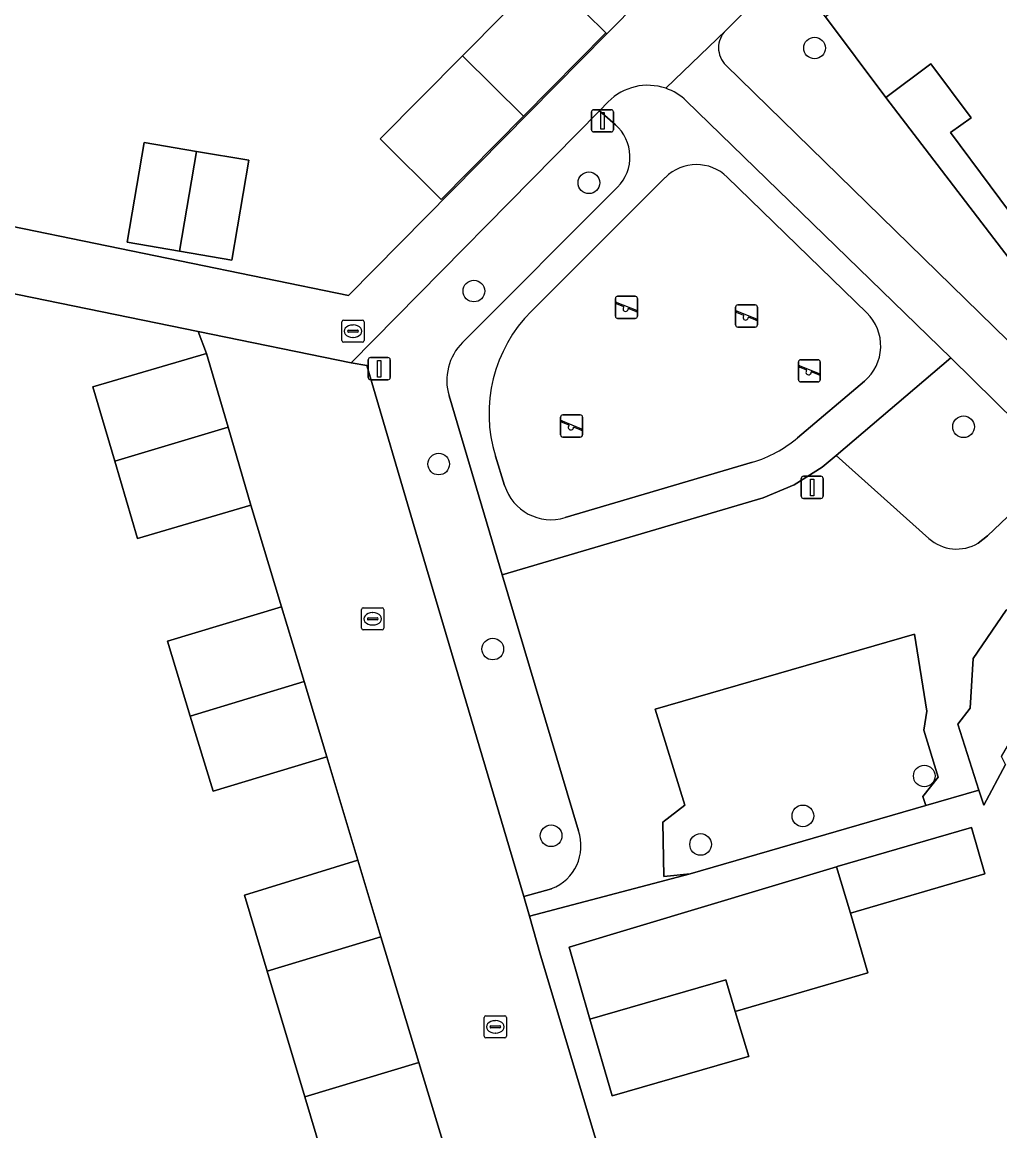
# Model space of a CAD drawing. Extents: x 157767 to 159172, y 387839 to 389425.
# Drawn here: x 158567.7 to 158611.9, y 388550.5 to 388600.6 of the extents above; entities that cross this region are included whole.
import ezdxf

# ---------------------------------------------------------------- set-up
doc = ezdxf.new("R2010")
doc.units = 0
for name, color, linetype in [('IMGEO_Berm_groen', 7, 'Continuous'), ('IMGEO_Boom', 7, 'Continuous'), ('IMGEO_Erf', 7, 'Continuous'), ('IMGEO_Groenvoorziening', 7, 'Continuous'), ('IMGEO_Kolk', 7, 'Continuous'), ('IMGEO_Lichtmast', 7, 'Continuous'), ('IMGEO_Pand', 7, 'Continuous'), ('IMGEO_Rijbaan_lokaal_open', 7, 'Continuous'), ('IMGEO_Speelvoorziening', 7, 'Continuous'), ('IMGEO_Terreindeel_zand', 7, 'Continuous'), ('IMGEO_Verkeersbordpaal', 7, 'Continuous'), ('IMGEO_Voetpad_open', 7, 'Continuous')]:
    doc.layers.add(name, color=color, linetype=linetype)

msp = doc.modelspace()

# ---------------------------------------------------------------- linework, layer by layer
at = {"layer": 'IMGEO_Berm_groen'}
for points in [[(158594.543, 388595.924), (158593.818, 388596.558), (158582.608, 388585.176), (158583.306, 388585.048), (158585.532, 388577.529), (158590.409, 388561.069), (158591.661, 388561.421)], [(158587.636, 388586.095), (158594.638, 388593.111)], [(158589.433, 388575.59), (158587.026, 388583.68)], [(158592.87, 388564.04), (158589.433, 388575.59)]]:
    msp.add_lwpolyline(points, dxfattribs=at)
for centre, radius, start, end in [((158593.272, 388594.473), 1.929, 315.0759, 48.7926), ((158589.361, 388584.375), 2.437, 135.0848, 196.5637), ((158590.911, 388563.356), 2.075, 291.1866, 19.2548)]:
    msp.add_arc(centre, radius, start, end, dxfattribs=at)
at = {"layer": 'IMGEO_Boom'}
for centre in [(158603.539, 388599.394), (158593.343, 388593.306), (158588.15, 388588.417), (158610.269, 388582.287), (158586.558, 388580.602), (158589.002, 388572.246), (158608.495, 388566.511), (158603.009, 388564.708), (158591.636, 388563.81), (158598.39, 388563.419)]:
    msp.add_circle(centre, 0.489, dxfattribs=at)
at = {"layer": 'IMGEO_Erf'}
for points in [[(158587.635, 388599.045), (158591.355, 388602.801), (158579.678, 388614.544), (158575.302, 388610.121), (158571.072, 388605.846), (158566.946, 388601.677), (158566.087, 388600.808), (158562.57, 388597.253), (158564.269, 388595.573), (158562.511, 388593.796), (158564.399, 388591.929), (158567.252, 388591.344), (158582.491, 388588.215), (158594.155, 388600.029), (158594.108, 388600.075), (158590.385, 388596.317), (158586.663, 388592.558), (158583.915, 388595.289)], [(158575.616, 388594.726), (158577.981, 388594.322), (158577.212, 388589.817), (158574.847, 388590.221), (158572.482, 388590.624), (158573.251, 388595.129)], [(158600.562, 388553.843), (158600.488, 388553.822), (158594.395, 388552.058), (158593.389, 388555.531), (158592.448, 388558.782), (158604.533, 388562.411), (158604.552, 388562.417), (158609.014, 388563.713), (158610.627, 388564.181), (158611.235, 388562.084), (158605.161, 388560.321), (158605.947, 388557.616), (158599.955, 388555.876)]]:
    msp.add_lwpolyline(points, close=True, dxfattribs=at)
for points in [[(158613.268, 388590.763), (158609.677, 388595.578), (158610.614, 388596.248), (158608.786, 388598.685), (158606.759, 388597.164), (158620.068, 388579.787)], [(158582.265, 388546.161), (158580.512, 388552.014), (158578.811, 388557.695), (158577.781, 388561.135), (158582.901, 388562.702), (158581.506, 388567.378), (158576.364, 388565.822), (158575.336, 388569.219), (158574.312, 388572.601), (158579.454, 388574.157), (158578.076, 388578.745), (158572.946, 388577.24), (158571.923, 388580.726), (158570.934, 388584.095), (158576.064, 388585.601), (158575.686, 388586.589), (158566.941, 388588.382)], [(158612.168, 388567.023), (158611.179, 388565.2), (158610.962, 388565.876), (158608.558, 388565.18), (158597.912, 388562.095), (158590.658, 388560.179), (158591.154, 388558.411), (158601.016, 388525.564), (158617.468, 388530.321)]]:
    msp.add_lwpolyline(points, dxfattribs=at)
at = {"layer": 'IMGEO_Groenvoorziening'}
for points in [[(158606.759, 388597.164), (158604.029, 388600.802), (158602.355, 388603.011), (158599.522, 388600.187)], [(158599.53, 388598.622), (158619.921, 388578.707), (158621.006, 388577.641), (158622.4, 388578.83), (158620.964, 388580.531), (158620.068, 388579.787), (158606.759, 388597.164)], [(158609.689, 388585.402), (158604.52, 388580.988), (158608.694, 388577.243)], [(158610.928, 388577.027), (158611.357, 388577.355), (158614.663, 388580.5), (158609.689, 388585.402)]]:
    msp.add_lwpolyline(points, dxfattribs=at)
for points in [[(158615.307, 388572.817), (158618.694, 388575.689), (158617.665, 388576.86), (158612.186, 388574.003), (158610.701, 388571.824), (158610.564, 388569.573), (158610.007, 388568.855), (158610.962, 388565.876), (158611.179, 388565.2), (158612.168, 388567.023), (158611.985, 388567.394), (158613.344, 388569.73), (158613.392, 388569.636)], [(158608.558, 388565.18), (158608.43, 388565.591), (158609.116, 388566.465), (158608.48, 388568.576), (158608.605, 388569.435), (158608.057, 388572.921), (158596.335, 388569.529), (158597.675, 388565.198), (158596.69, 388564.423), (158596.732, 388561.978), (158597.912, 388562.095)]]:
    msp.add_lwpolyline(points, close=True, dxfattribs=at)
for centre, radius, start, end in [((158600.295, 388599.408), 1.097, 134.8091, 225.7766), ((158609.96, 388578.675), 1.912, 228.5282, 300.4265)]:
    msp.add_arc(centre, radius, start, end, dxfattribs=at)
at = {"layer": 'IMGEO_Kolk'}
for p, q in [((158582.187, 388586.177), (158582.187, 388587.029)), ((158582.262, 388587.103), (158583.114, 388587.103)), ((158582.675, 388586.883), (158582.7, 388586.883)), ((158583.188, 388587.029), (158583.188, 388586.177)), ((158582.446, 388586.597), (158582.446, 388586.609)), ((158582.884, 388586.56), (158582.486, 388586.56)), ((158582.489, 388586.646), (158582.887, 388586.646)), ((158582.698, 388586.323), (158582.673, 388586.323)), ((158582.93, 388586.609), (158582.93, 388586.597)), ((158583.114, 388586.103), (158582.262, 388586.103)), ((158583.077, 388573.185), (158583.077, 388574.037)), ((158583.152, 388574.111), (158584.004, 388574.111)), ((158583.565, 388573.891), (158583.59, 388573.891)), ((158584.078, 388574.037), (158584.078, 388573.185)), ((158583.336, 388573.605), (158583.336, 388573.617)), ((158583.774, 388573.568), (158583.376, 388573.568)), ((158583.379, 388573.654), (158583.777, 388573.654)), ((158583.588, 388573.331), (158583.563, 388573.331)), ((158583.82, 388573.617), (158583.82, 388573.605)), ((158584.004, 388573.111), (158583.152, 388573.111)), ((158588.617, 388554.753), (158588.617, 388555.605)), ((158588.692, 388555.679), (158589.544, 388555.679)), ((158588.919, 388555.222), (158589.317, 388555.222)), ((158589.105, 388555.459), (158589.13, 388555.459)), ((158589.618, 388555.605), (158589.618, 388554.753)), ((158588.876, 388555.173), (158588.876, 388555.185)), ((158589.314, 388555.136), (158588.916, 388555.136)), ((158589.128, 388554.899), (158589.103, 388554.899)), ((158589.36, 388555.185), (158589.36, 388555.173)), ((158589.544, 388554.679), (158588.692, 388554.679))]:
    msp.add_line(p, q, dxfattribs=at)
for points in [[(158582.187, 388586.177), (158582.187, 388587.029)], [(158582.262, 388587.103), (158583.114, 388587.103)], [(158583.188, 388587.029), (158583.188, 388586.177)], [(158583.114, 388586.103), (158582.262, 388586.103)], [(158583.077, 388573.185), (158583.077, 388574.037)], [(158583.152, 388574.111), (158584.004, 388574.111)], [(158584.078, 388574.037), (158584.078, 388573.185)], [(158584.004, 388573.111), (158583.152, 388573.111)], [(158588.617, 388554.753), (158588.617, 388555.605)], [(158588.692, 388555.679), (158589.544, 388555.679)], [(158589.618, 388555.605), (158589.618, 388554.753)], [(158589.544, 388554.679), (158588.692, 388554.679)]]:
    msp.add_lwpolyline(points, dxfattribs=at)
for centre, radius, start, end in [((158582.264, 388587.027), 0.0765, 91.552, 178.448), ((158582.264, 388587.027), 0.0765, 91.552, 178.448), ((158583.112, 388587.027), 0.0765, 1.552, 88.448), ((158583.112, 388587.027), 0.0765, 1.552, 88.448), ((158582.486, 388586.606), 0.0403, 85.8775, 175.7526), ((158582.483, 388586.596), 0.0366, 178.938, 274.7102), ((158582.887, 388586.603), 0.043, 264.8664, 352.4533), ((158582.891, 388586.608), 0.0386, 1.7309, 96.639), ((158582.264, 388586.179), 0.0765, 181.552, 268.448), ((158582.264, 388586.179), 0.0765, 181.552, 268.448), ((158583.112, 388586.179), 0.0765, 271.552, 358.448), ((158583.112, 388586.179), 0.0765, 271.552, 358.448), ((158583.154, 388574.035), 0.0765, 91.552, 178.448), ((158583.154, 388574.035), 0.0765, 91.552, 178.448), ((158584.002, 388574.035), 0.0765, 1.552, 88.448), ((158584.002, 388574.035), 0.0765, 1.552, 88.448), ((158583.376, 388573.614), 0.0403, 85.8775, 175.7526), ((158583.373, 388573.604), 0.0366, 178.938, 274.7102), ((158583.777, 388573.611), 0.043, 264.8664, 352.4533), ((158583.781, 388573.616), 0.0386, 1.7309, 96.639), ((158583.154, 388573.187), 0.0765, 181.552, 268.448), ((158583.154, 388573.187), 0.0765, 181.552, 268.448), ((158584.002, 388573.187), 0.0765, 271.552, 358.448), ((158584.002, 388573.187), 0.0765, 271.552, 358.448), ((158588.694, 388555.603), 0.0765, 91.552, 178.448), ((158588.694, 388555.603), 0.0765, 91.552, 178.448), ((158588.916, 388555.182), 0.0403, 85.8775, 175.7526), ((158589.321, 388555.184), 0.0386, 1.7309, 96.639), ((158589.542, 388555.603), 0.0765, 1.552, 88.448), ((158589.542, 388555.603), 0.0765, 1.552, 88.448), ((158588.694, 388554.755), 0.0765, 181.552, 268.448), ((158588.694, 388554.755), 0.0765, 181.552, 268.448), ((158588.913, 388555.172), 0.0366, 178.938, 274.7102), ((158589.317, 388555.179), 0.043, 264.8664, 352.4533), ((158589.542, 388554.755), 0.0765, 271.552, 358.448), ((158589.542, 388554.755), 0.0765, 271.552, 358.448)]:
    msp.add_arc(centre, radius, start, end, dxfattribs=at)
for centre, major_axis, ratio, start_param, end_param in [((158582.674, 388586.603), (-0.387, 0.002), 0.722429, 4.712389, 7.853982), ((158582.699, 388586.603), (-0.39, 0.002), 0.717154, 1.570796, 4.712389), ((158583.564, 388573.611), (-0.387, 0.002), 0.722429, 4.712389, 7.853982), ((158583.589, 388573.611), (-0.39, 0.002), 0.717154, 1.570796, 4.712389), ((158589.104, 388555.179), (-0.387, 0.002), 0.722429, 4.712389, 7.853982), ((158589.129, 388555.179), (-0.39, 0.002), 0.717154, 1.570796, 4.712389)]:
    msp.add_ellipse(centre, major_axis=major_axis, ratio=ratio, start_param=start_param, end_param=end_param, dxfattribs=at)
at = {"layer": 'IMGEO_Lichtmast'}
for p, q in [((158583.378, 388584.508), (158583.378, 388585.308)), ((158583.378, 388585.308), (158583.378, 388584.508)), ((158583.478, 388585.408), (158584.268, 388585.408)), ((158584.268, 388585.408), (158583.478, 388585.408)), ((158584.368, 388585.308), (158584.368, 388584.508)), ((158584.368, 388584.508), (158584.368, 388585.308)), ((158584.268, 388584.408), (158583.478, 388584.408)), ((158583.478, 388584.408), (158584.268, 388584.408)), ((158602.935, 388579.148), (158602.935, 388579.948)), ((158602.935, 388579.948), (158602.935, 388579.148)), ((158603.035, 388580.048), (158603.825, 388580.048)), ((158603.825, 388580.048), (158603.035, 388580.048)), ((158603.925, 388579.948), (158603.925, 388579.148)), ((158603.925, 388579.148), (158603.925, 388579.948)), ((158603.825, 388579.048), (158603.035, 388579.048)), ((158603.035, 388579.048), (158603.825, 388579.048))]:
    msp.add_line(p, q, dxfattribs=at)
for points in [[(158583.798, 388585.283), (158583.948, 388585.283), (158583.948, 388584.533), (158583.798, 388584.533), (158583.798, 388585.283)], [(158603.355, 388579.923), (158603.505, 388579.923), (158603.505, 388579.173), (158603.355, 388579.173), (158603.355, 388579.923)]]:
    msp.add_lwpolyline(points, dxfattribs=at)
for centre, start, end in [((158583.478, 388585.308), 90, 180), ((158583.478, 388585.308), 90, 180), ((158584.268, 388585.308), 0, 90), ((158584.268, 388585.308), 360, 90), ((158583.478, 388584.508), 180, 270), ((158583.478, 388584.508), 180, 270), ((158584.268, 388584.508), 270, 0), ((158584.268, 388584.508), 270, 0), ((158603.035, 388579.948), 90, 180), ((158603.035, 388579.948), 90, 180), ((158603.825, 388579.948), 0, 90), ((158603.825, 388579.948), 360, 90), ((158603.035, 388579.148), 180, 270), ((158603.035, 388579.148), 180, 270), ((158603.825, 388579.148), 270, 0), ((158603.825, 388579.148), 270, 0)]:
    msp.add_arc(centre, 0.1, start, end, dxfattribs=at)
at = {"layer": 'IMGEO_Pand'}
for points in [[(158611.179, 388606.166), (158606.056, 388602.323), (158604.029, 388600.802), (158606.759, 388597.164), (158608.786, 388598.685), (158610.614, 388596.248), (158609.677, 388595.578), (158613.268, 388590.763), (158619.279, 388595.247), (158617.178, 388598.091), (158617.04, 388598.277)], [(158587.635, 388599.045), (158590.385, 388596.317), (158594.108, 388600.075), (158591.355, 388602.801)], [(158587.635, 388599.045), (158583.915, 388595.289), (158586.663, 388592.558), (158590.385, 388596.317)], [(158573.251, 388595.129), (158572.482, 388590.624), (158574.847, 388590.221), (158575.616, 388594.726)], [(158575.616, 388594.726), (158574.847, 388590.221), (158577.212, 388589.817), (158577.981, 388594.322)], [(158577.043, 388582.266), (158576.064, 388585.601), (158570.934, 388584.095), (158571.923, 388580.726)], [(158577.043, 388582.266), (158571.923, 388580.726), (158572.946, 388577.24), (158578.076, 388578.745)], [(158575.336, 388569.219), (158580.478, 388570.773), (158579.454, 388574.157), (158574.312, 388572.601)], [(158575.336, 388569.219), (158576.364, 388565.822), (158581.506, 388567.378), (158580.478, 388570.773)], [(158604.533, 388562.411), (158605.161, 388560.321), (158611.235, 388562.084), (158610.627, 388564.181), (158609.014, 388563.713), (158604.552, 388562.417)], [(158578.811, 388557.695), (158583.947, 388559.245), (158582.901, 388562.702), (158577.781, 388561.135)], [(158605.161, 388560.321), (158604.533, 388562.411), (158592.448, 388558.782), (158593.389, 388555.531), (158599.527, 388557.308), (158599.955, 388555.876), (158605.947, 388557.616)], [(158580.512, 388552.014), (158585.667, 388553.563), (158583.947, 388559.245), (158578.811, 388557.695)], [(158599.955, 388555.876), (158599.527, 388557.308), (158593.389, 388555.531), (158594.395, 388552.058), (158600.488, 388553.822), (158600.562, 388553.843)], [(158587.44, 388547.705), (158585.667, 388553.563), (158580.512, 388552.014), (158582.265, 388546.161)]]:
    msp.add_lwpolyline(points, close=True, dxfattribs=at)
at = {"layer": 'IMGEO_Rijbaan_lokaal_open'}
msp.add_lwpolyline([(158601.016, 388525.564), (158591.154, 388558.411), (158590.658, 388560.179), (158590.409, 388561.069), (158585.532, 388577.529), (158583.306, 388585.048), (158582.608, 388585.176), (158575.686, 388586.589), (158576.064, 388585.601), (158577.043, 388582.266), (158578.076, 388578.745), (158579.454, 388574.157), (158580.478, 388570.773), (158581.506, 388567.378), (158582.901, 388562.702), (158583.947, 388559.245), (158585.667, 388553.563), (158587.44, 388547.705)], dxfattribs=at)
at = {"layer": 'IMGEO_Speelvoorziening'}
for p, q in [((158594.542, 388587.279), (158594.542, 388588.079)), ((158594.542, 388588.079), (158594.542, 388587.279)), ((158594.925, 388587.707), (158594.586, 388587.844)), ((158594.611, 388587.904), (158595.487, 388587.551)), ((158594.642, 388588.179), (158595.432, 388588.179)), ((158595.432, 388588.179), (158594.642, 388588.179)), ((158595.532, 388588.079), (158595.532, 388587.279)), ((158595.532, 388587.279), (158595.532, 388588.079)), ((158600.066, 388587.788), (158600.856, 388587.788)), ((158600.856, 388587.788), (158600.066, 388587.788)), ((158595.463, 388587.491), (158595.123, 388587.628)), ((158599.966, 388586.888), (158599.966, 388587.688)), ((158599.966, 388587.688), (158599.966, 388586.888)), ((158600.349, 388587.316), (158600.01, 388587.453)), ((158600.035, 388587.513), (158600.911, 388587.16)), ((158600.956, 388587.688), (158600.956, 388586.888)), ((158600.956, 388586.888), (158600.956, 388587.688)), ((158595.432, 388587.179), (158594.642, 388587.179)), ((158594.642, 388587.179), (158595.432, 388587.179)), ((158600.856, 388586.788), (158600.066, 388586.788)), ((158600.066, 388586.788), (158600.856, 388586.788)), ((158600.887, 388587.1), (158600.547, 388587.237)), ((158602.907, 388585.313), (158603.697, 388585.313)), ((158603.697, 388585.313), (158602.907, 388585.313)), ((158602.807, 388584.413), (158602.807, 388585.213)), ((158602.807, 388585.213), (158602.807, 388584.413)), ((158603.19, 388584.841), (158602.851, 388584.978)), ((158602.876, 388585.038), (158603.752, 388584.685)), ((158603.728, 388584.625), (158603.388, 388584.762)), ((158603.797, 388585.213), (158603.797, 388584.413)), ((158603.797, 388584.413), (158603.797, 388585.213)), ((158603.697, 388584.313), (158602.907, 388584.313)), ((158602.907, 388584.313), (158603.697, 388584.313)), ((158592.166, 388582.823), (158592.956, 388582.823)), ((158592.956, 388582.823), (158592.166, 388582.823)), ((158592.066, 388581.923), (158592.066, 388582.723)), ((158592.066, 388582.723), (158592.066, 388581.923)), ((158592.449, 388582.351), (158592.11, 388582.488)), ((158592.135, 388582.548), (158593.011, 388582.195)), ((158592.987, 388582.135), (158592.647, 388582.272)), ((158593.056, 388582.723), (158593.056, 388581.923)), ((158593.056, 388581.923), (158593.056, 388582.723)), ((158592.956, 388581.823), (158592.166, 388581.823)), ((158592.166, 388581.823), (158592.956, 388581.823))]:
    msp.add_line(p, q, dxfattribs=at)
for centre, radius, start, end in [((158594.642, 388588.079), 0.1, 90, 180), ((158594.642, 388588.079), 0.1, 90, 180), ((158594.599, 388587.874), 0.0327, 68.078, 248.078), ((158595.432, 388588.079), 0.1, 0, 90), ((158595.432, 388588.079), 0.1, 360, 90), ((158600.066, 388587.688), 0.1, 90, 180), ((158600.066, 388587.688), 0.1, 90, 180), ((158600.856, 388587.688), 0.1, 0, 90), ((158600.856, 388587.688), 0.1, 360, 90), ((158594.642, 388587.279), 0.1, 180, 270), ((158594.642, 388587.279), 0.1, 180, 270), ((158595.004, 388587.617), 0.12, 130.9928, 5.1632), ((158595.432, 388587.279), 0.1, 270, 0), ((158595.432, 388587.279), 0.1, 270, 0), ((158595.475, 388587.521), 0.0327, 248.078, 68.078), ((158600.023, 388587.483), 0.0327, 68.078, 248.078), ((158600.428, 388587.226), 0.12, 130.9928, 5.1632), ((158600.066, 388586.888), 0.1, 180, 270), ((158600.066, 388586.888), 0.1, 180, 270), ((158600.856, 388586.888), 0.1, 270, 0), ((158600.856, 388586.888), 0.1, 270, 0), ((158600.899, 388587.13), 0.0327, 248.078, 68.078), ((158602.907, 388585.213), 0.1, 90, 180), ((158602.907, 388585.213), 0.1, 90, 180), ((158603.697, 388585.213), 0.1, 0, 90), ((158603.697, 388585.213), 0.1, 360, 90), ((158602.864, 388585.008), 0.0327, 68.078, 248.078), ((158603.269, 388584.751), 0.12, 130.9928, 5.1632), ((158602.907, 388584.413), 0.1, 180, 270), ((158602.907, 388584.413), 0.1, 180, 270), ((158603.697, 388584.413), 0.1, 270, 0), ((158603.697, 388584.413), 0.1, 270, 0), ((158603.74, 388584.655), 0.0327, 248.078, 68.078), ((158592.166, 388582.723), 0.1, 90, 180), ((158592.166, 388582.723), 0.1, 90, 180), ((158592.956, 388582.723), 0.1, 0, 90), ((158592.956, 388582.723), 0.1, 360, 90), ((158592.123, 388582.518), 0.0327, 68.078, 248.078), ((158592.528, 388582.261), 0.12, 130.9928, 5.1632), ((158592.166, 388581.923), 0.1, 180, 270), ((158592.166, 388581.923), 0.1, 180, 270), ((158592.956, 388581.923), 0.1, 270, 0), ((158592.956, 388581.923), 0.1, 270, 0), ((158592.999, 388582.165), 0.0327, 248.078, 68.078)]:
    msp.add_arc(centre, radius, start, end, dxfattribs=at)
at = {"layer": 'IMGEO_Terreindeel_zand'}
for points in [[(158596.796, 388593.545), (158590.746, 388587.505)], [(158605.896, 388587.43), (158599.595, 388593.563)], [(158602.769, 388581.784), (158605.79, 388584.343)], [(158589.127, 388580.951), (158589.538, 388579.631)], [(158592.271, 388578.183), (158600.741, 388580.689)]]:
    msp.add_lwpolyline(points, dxfattribs=at)
for centre, radius, start, end in [((158598.205, 388592.135), 1.993, 45.7669, 134.97), ((158595.35, 388582.891), 6.519, 134.9383, 197.3103), ((158604.44, 388585.935), 2.087, 310.2944, 45.7723), ((158599.153, 388586.056), 5.597, 286.485, 310.2479), ((158591.634, 388580.284), 2.195, 197.2947, 286.8742)]:
    msp.add_arc(centre, radius, start, end, dxfattribs=at)
at = {"layer": 'IMGEO_Verkeersbordpaal'}
for p, q in [((158593.459, 388595.705), (158593.459, 388596.505)), ((158593.459, 388596.505), (158593.459, 388595.705)), ((158593.559, 388596.605), (158594.349, 388596.605)), ((158594.349, 388596.605), (158593.559, 388596.605)), ((158594.449, 388596.505), (158594.449, 388595.705)), ((158594.449, 388595.705), (158594.449, 388596.505)), ((158594.349, 388595.605), (158593.559, 388595.605)), ((158593.559, 388595.605), (158594.349, 388595.605))]:
    msp.add_line(p, q, dxfattribs=at)
msp.add_lwpolyline([(158593.879, 388596.48), (158594.029, 388596.48), (158594.029, 388595.73), (158593.879, 388595.73), (158593.879, 388596.48)], dxfattribs=at)
for centre, start, end in [((158593.559, 388596.505), 90, 180), ((158593.559, 388596.505), 90, 180), ((158594.349, 388596.505), 0, 90), ((158594.349, 388596.505), 360, 90), ((158593.559, 388595.705), 180, 270), ((158593.559, 388595.705), 180, 270), ((158594.349, 388595.705), 270, 0), ((158594.349, 388595.705), 270, 0)]:
    msp.add_arc(centre, 0.1, start, end, dxfattribs=at)
at = {"layer": 'IMGEO_Voetpad_open'}
msp.add_lwpolyline([(158582.594, 388614.387), (158579.278, 388617.64), (158576.109, 388620.749), (158575.114, 388621.731), (158571.242, 388625.565), (158569.289, 388627.5), (158567.948, 388626.147), (158572.106, 388622.035), (158575.661, 388618.519), (158579.678, 388614.544), (158591.355, 388602.801), (158594.108, 388600.075), (158594.155, 388600.029), (158595.662, 388601.555), (158593.635, 388603.535), (158591.154, 388605.937), (158587.773, 388609.277), (158584.668, 388612.344)], close=True, dxfattribs=at)
for points in [[(158596.816, 388597.574), (158599.522, 388600.187), (158602.355, 388603.011), (158603.355, 388604.007), (158623.757, 388619.36), (158616.629, 388626.752), (158615.673, 388625.787), (158616.381, 388625.106), (158617.51, 388623.723), (158596.12, 388602.134), (158595.662, 388601.555), (158594.155, 388600.029), (158582.491, 388588.215), (158567.252, 388591.344), (158564.399, 388591.929), (158562.925, 388592.232), (158562.72, 388592.754), (158546.113, 388596.851)], [(158599.522, 388600.187), (158596.816, 388597.574)], [(158608.057, 388572.921), (158608.605, 388569.435), (158608.48, 388568.576), (158609.116, 388566.465), (158608.43, 388565.591), (158608.558, 388565.18), (158610.962, 388565.876), (158610.007, 388568.855), (158610.564, 388569.573), (158610.701, 388571.824), (158612.186, 388574.003), (158617.665, 388576.86), (158619.921, 388578.707), (158599.53, 388598.622)], [(158543.31, 388593.802), (158544.992, 388593.984), (158566.705, 388588.744), (158566.941, 388588.382), (158575.686, 388586.589), (158582.608, 388585.176), (158593.818, 388596.558), (158594.219, 388596.966)], [(158587.026, 388583.68), (158589.433, 388575.59), (158601.219, 388579.073), (158602.611, 388579.657), (158603.884, 388580.468), (158604.52, 388580.988), (158609.689, 388585.402), (158597.744, 388597.003)], [(158594.219, 388596.966), (158593.818, 388596.558), (158594.543, 388595.924)], [(158597.744, 388597.003), (158609.689, 388585.402), (158614.663, 388580.5), (158611.357, 388577.355), (158610.928, 388577.027)], [(158590.746, 388587.505), (158596.796, 388593.545)], [(158599.595, 388593.563), (158605.896, 388587.43)], [(158594.638, 388593.111), (158587.636, 388586.095)], [(158605.79, 388584.343), (158602.769, 388581.784)], [(158589.538, 388579.631), (158589.127, 388580.951)], [(158608.694, 388577.243), (158604.52, 388580.988), (158603.884, 388580.468), (158602.611, 388579.657), (158601.219, 388579.073), (158589.433, 388575.59), (158592.87, 388564.04)], [(158600.741, 388580.689), (158592.271, 388578.183)], [(158591.661, 388561.421), (158590.409, 388561.069), (158590.658, 388560.179), (158597.912, 388562.095), (158596.732, 388561.978), (158596.69, 388564.423), (158597.675, 388565.198), (158596.335, 388569.529), (158608.057, 388572.921)]]:
    msp.add_lwpolyline(points, dxfattribs=at)
for centre, radius, start, end in [((158600.295, 388599.408), 1.097, 134.8091, 225.7766), ((158595.999, 388595.211), 2.5, 70.9338, 135.4193), ((158595.999, 388595.211), 2.5, 70.9338, 135.4193), ((158596.002, 388595.211), 2.499, 45.804, 70.9879), ((158596.002, 388595.211), 2.499, 45.804, 70.9879), ((158593.272, 388594.473), 1.929, 315.0759, 48.7926), ((158598.205, 388592.135), 1.993, 45.7669, 134.97), ((158595.35, 388582.891), 6.519, 134.9383, 197.3103), ((158604.44, 388585.935), 2.087, 310.2944, 45.7723), ((158589.361, 388584.375), 2.437, 135.0848, 196.5637), ((158599.153, 388586.056), 5.597, 286.485, 310.2479), ((158591.634, 388580.284), 2.195, 197.2947, 286.8742), ((158609.96, 388578.675), 1.912, 228.5282, 300.4265), ((158590.911, 388563.356), 2.075, 291.1866, 19.2548)]:
    msp.add_arc(centre, radius, start, end, dxfattribs=at)

doc.saveas('drawing.dxf')
